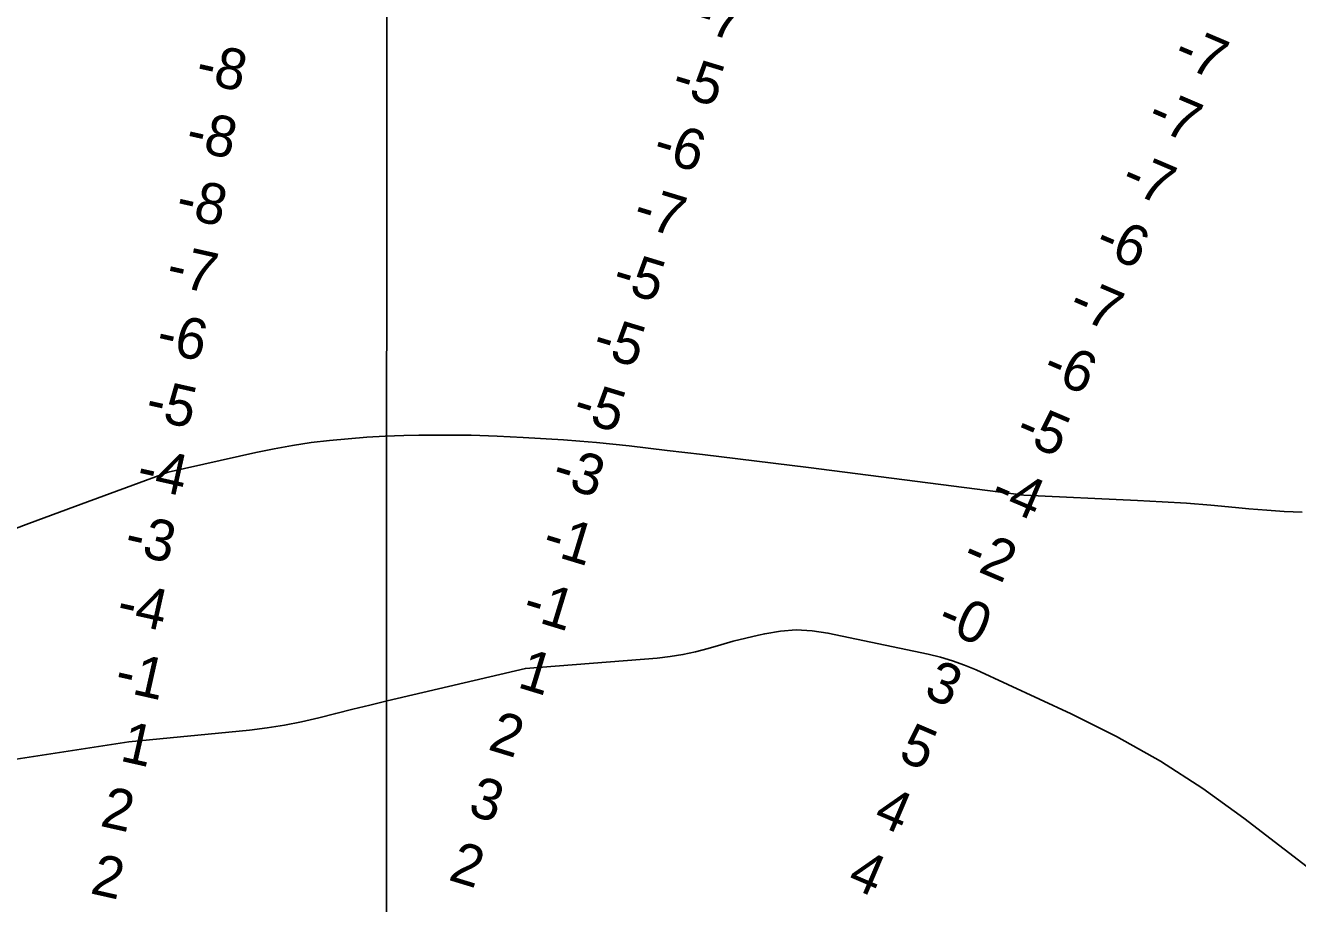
# Model space of a CAD drawing. Extents: x 3245246 to 3283090, y 806824 to 832173.
# Drawn here: x 3264596 to 3266464, y 819277 to 820567 of the extents above; entities that cross this region are included whole.
import ezdxf

# ---------------------------------------------------------------- set-up
doc = ezdxf.new("R2010")
doc.units = 0
for name, color, linetype in [('V-GRID-MAJR', 7, 'Continuous'), ('V-RIVR-RANG', 7, 'Continuous'), ('V-ROAD-CNTR', 7, 'Continuous'), ('V-TOPO-DPTH', 7, 'Continuous'), ('V-TOPO-MINR', 7, 'Continuous')]:
    doc.layers.add(name, color=color, linetype=linetype)

msp = doc.modelspace()

# ---------------------------------------------------------------- linework, layer by layer
at = {"layer": 'V-GRID-MAJR'}
msp.add_spline([(3265123.1, 812206.4), (3265125.8, 818265.2), (3265128.4, 824327.5), (3265131.1, 830389.8), (3265131.1, 830393.2)], degree=3, dxfattribs=at)
at = {"layer": 'V-ROAD-CNTR'}
msp.add_spline([(3265843.1, 823432.9), (3265859, 823417.1), (3265884.4, 823393.5), (3265921.6, 823385.9), (3265988.6, 823351.1), (3266047.2, 823332.3), (3266110.9, 823317.7), (3266174.6, 823302.5), (3266237.9, 823256.1), (3266319, 823213.7), (3266446.2, 823144), (3266598.2, 823070.2), (3266698.3, 823024.2), (3266809.8, 822977.5), (3266902.8, 822954.7), (3266981.5, 822929.4), (3267047, 822922.9), (3267126.7, 822927), (3267196.8, 822934.5), (3267240.8, 822931.2), (3267315.5, 822929), (3267389.5, 822902.9), (3267472.5, 822855.3), (3267548.2, 822799.1), (3267673.2, 822703.2), (3267729.5, 822659.2), (3267800.8, 822580), (3267841.6, 822514.8), (3267890.4, 822443.6), (3267961.5, 822390.3), (3268026.2, 822347.9), (3268097.5, 822313.7), (3268226.8, 822221.5), (3268328.9, 822136.2), (3268438, 822030.2), (3268539.6, 821913.7), (3268611.4, 821855), (3268669.7, 821833), (3268741.6, 821835.2), (3268781, 821862.3), (3268824.2, 821916.6), (3268873.1, 822006.3), (3268932.5, 822098.1), (3268972.1, 822145.5), (3269019.4, 822162), (3269056, 822158.3), (3269086.7, 822138.7), (3269215.7, 821995.6), (3269467.1, 821682.5), (3269665, 821425.3), (3269890.2, 821132.3), (3269935.6, 821060.8), (3269937.8, 820947), (3269911.9, 820878.4), (3269882.4, 820803.4), (3269850.4, 820754.7), (3269820.8, 820702.9), (3269847.5, 820661.4), (3269995.3, 820504.9), (3270135.1, 820342.3), (3270215.8, 820249.2), (3270280.9, 820161.5), (3270409.8, 819983.2), (3270585.2, 819734.7), (3270723.1, 819531.2), (3270847.8, 819342.2), (3270941.2, 819194.9), (3271024.2, 819065), (3271103.7, 818956), (3271217.9, 818809.2), (3271322.1, 818665), (3271450.9, 818481.1), (3271547.8, 818329.9), (3271656.2, 818159), (3271778.9, 817965.4), (3271939, 817707.5), (3272036.6, 817466.5), (3272126.7, 817285.3), (3272211.9, 817051.1), (3272318, 816867.5), (3272429.4, 816683.2), (3272508.6, 816556.2), (3272571.6, 816398.7), (3272670.4, 816197), (3272779.9, 816022.9), (3272872.1, 815803.2), (3272964.7, 815556.6)], degree=3, dxfattribs=at)
at = {"layer": 'V-TOPO-DPTH'}
for points in [[(3266470.2, 819851.9), (3266444.2, 819853.1), (3266418.3, 819854.8), (3266392.3, 819857.1), (3266372.4, 819859), (3266336.5, 819862.2), (3266300.6, 819865.1), (3266264.7, 819867.4), (3266228.7, 819869.4), (3266061.9, 819877.2), (3265745.9, 819917.5), (3265694, 819924), (3265642.1, 819930.5), (3265590.2, 819936.7), (3265538.3, 819942.8), (3265482.3, 819949.4), (3265458.4, 819952), (3265434.4, 819954.3), (3265410.3, 819956.3), (3265386.3, 819958), (3265327.1, 819961.8), (3265288.8, 819963.7), (3265250.5, 819965), (3265212.2, 819965.3), (3265173.8, 819964.9), (3265151.9, 819964.4), (3265124.5, 819963.4), (3265097.2, 819962), (3265069.9, 819959.9), (3265042.6, 819957.4), (3265015.5, 819954.1), (3264988.4, 819950.1), (3264961.5, 819945.2), (3264934.7, 819939.7), (3264805.8, 819910.7), (3264668.7, 819860.2), (3264646.3, 819851.9), (3264623.8, 819843.6), (3264601.4, 819835.3), (3264579, 819826.9)], [(3264579, 819826.9), (3264601.4, 819835.3), (3264623.8, 819843.6), (3264646.3, 819851.9), (3264668.7, 819860.2), (3264805.8, 819910.7), (3264934.7, 819939.7), (3264961.5, 819945.2), (3264988.4, 819950.1), (3265015.5, 819954.1), (3265042.6, 819957.4), (3265069.9, 819959.9), (3265097.2, 819962), (3265124.5, 819963.4), (3265151.9, 819964.4), (3265173.8, 819964.9), (3265212.2, 819965.3), (3265250.5, 819965), (3265288.8, 819963.7), (3265327.1, 819961.8), (3265386.3, 819958), (3265410.3, 819956.3), (3265434.4, 819954.3), (3265458.4, 819952), (3265482.3, 819949.4), (3265538.3, 819942.8), (3265590.2, 819936.7), (3265642.1, 819930.5), (3265694, 819924), (3265745.9, 819917.5), (3266061.9, 819877.2), (3266228.7, 819869.4), (3266264.7, 819867.4), (3266300.6, 819865.1), (3266336.5, 819862.2), (3266372.4, 819859), (3266392.3, 819857.1), (3266418.3, 819854.8), (3266444.2, 819853.1), (3266470.2, 819851.9)]]:
    msp.add_lwpolyline(points, dxfattribs=at)
at = {"layer": 'V-TOPO-MINR'}
for points in [[(3264579, 819826.9), (3264601.4, 819835.3), (3264623.8, 819843.6), (3264646.3, 819851.9), (3264668.7, 819860.2), (3264805.8, 819910.7), (3264934.7, 819939.7), (3264961.5, 819945.2), (3264988.4, 819950.1), (3265015.5, 819954.1), (3265042.6, 819957.4), (3265069.9, 819959.9), (3265097.2, 819962), (3265124.5, 819963.4), (3265151.9, 819964.4), (3265173.8, 819964.9), (3265212.2, 819965.3), (3265250.5, 819965), (3265288.8, 819963.7), (3265327.1, 819961.8), (3265386.3, 819958), (3265410.3, 819956.3), (3265434.4, 819954.3), (3265458.4, 819952), (3265482.3, 819949.4), (3265538.3, 819942.8), (3265590.2, 819936.7), (3265642.1, 819930.5), (3265694, 819924), (3265745.9, 819917.5), (3266061.9, 819877.2), (3266228.7, 819869.4), (3266264.7, 819867.4), (3266300.6, 819865.1), (3266336.5, 819862.2), (3266372.4, 819859), (3266392.3, 819857.1), (3266418.3, 819854.8), (3266444.2, 819853.1), (3266470.2, 819851.9)], [(3264556.9, 819485.3), (3264748.1, 819514.8), (3264925.3, 819532.1), (3264950.9, 819535.2), (3264976.4, 819539.1), (3265001.7, 819544.2), (3265026.8, 819550.1), (3265051.8, 819556.5), (3265076.9, 819562.8), (3265102, 819568.9), (3265127.1, 819574.9), (3265330.2, 819622.6), (3265523.5, 819637.8), (3265542.5, 819640), (3265561.3, 819642.9), (3265579.9, 819647), (3265598.4, 819652), (3265616.8, 819657.3), (3265635.2, 819662.4), (3265653.8, 819667.2), (3265672.4, 819671.6), (3265681.4, 819673.6), (3265704.6, 819677.4), (3265727.8, 819679.1), (3265751, 819677.7), (3265774.3, 819674.4), (3265921.5, 819643.5), (3265939.5, 819639.1), (3265957.2, 819633.9), (3265974.6, 819627.5), (3265991.7, 819620.3), (3266131.3, 819556.1), (3266197.7, 819522.8), (3266262.4, 819486.6), (3266324.5, 819446.1), (3266384.9, 819402.7), (3266503, 819311.5)]]:
    msp.add_lwpolyline(points, dxfattribs=at)

# ---------------------------------------------------------------- texts
at = {"layer": 'V-RIVR-RANG'}
for s, rotation, p in [('-7', 343.0459, (3265572.7, 820562.8)), ('-7', 336.8822, (3266278.5, 820513.2)), ('-8', 347.3111, (3264843.8, 820484.7)), ('-5', 343.0459, (3265542.3, 820467.5)), ('-7', 336.8822, (3266240.1, 820420.9)), ('-8', 347.3111, (3264829.2, 820385.8)), ('-6', 343.0459, (3265514.6, 820371.4)), ('-7', 336.8822, (3266201.6, 820328.6)), ('-8', 347.3111, (3264814.6, 820286.8)), ('-7', 343.0459, (3265485.6, 820275.7)), ('-6', 336.8822, (3266163.1, 820236.3)), ('-7', 347.3111, (3264800.5, 820187.8)), ('-5', 343.0459, (3265455.2, 820180.4)), ('-7', 336.8822, (3266124.6, 820144)), ('-6', 347.3111, (3264785.8, 820088.9)), ('-5', 343.0459, (3265426.1, 820084.8)), ('-6', 336.8822, (3266086.2, 820051.7)), ('-5', 347.3111, (3264769.9, 819990.3)), ('-5', 343.0459, (3265397.1, 819989.1)), ('-5', 336.8822, (3266046.4, 819959.9)), ('-4', 347.3111, (3264756.9, 819891)), ('-3', 343.0459, (3265366.7, 819893.8)), ('-4', 336.8822, (3266009.4, 819867)), ('-3', 347.3111, (3264739.3, 819792.7)), ('-1', 343.0459, (3265352.3, 819793.6)), ('-2', 336.8822, (3265968.6, 819775.7)), ('-4', 347.3111, (3264727.6, 819693.1)), ('-1', 343.0459, (3265323.3, 819697.9)), ('-0', 336.8822, (3265931.6, 819682.8)), ('-1', 347.3111, (3264725, 819591.5)), ('1', 343.0459, (3265316.8, 819595.4)), ('3', 336.8822, (3265912.9, 819582)), ('1', 347.3111, (3264733.4, 819487.4)), ('2', 343.0459, (3265273.5, 819504)), ('5', 336.8822, (3265875.7, 819489.2)), ('2', 347.3111, (3264704.3, 819391.7)), ('3', 343.0459, (3265244, 819408.5)), ('4', 336.8822, (3265838.8, 819396.2)), ('2', 343.0459, (3265215.4, 819312.6)), ('2', 347.3111, (3264689.7, 819292.8)), ('4', 336.8822, (3265800.3, 819303.9))]:
    msp.add_text(s, height=60, rotation=rotation, dxfattribs=at).set_placement(p)

doc.saveas('drawing.dxf')
